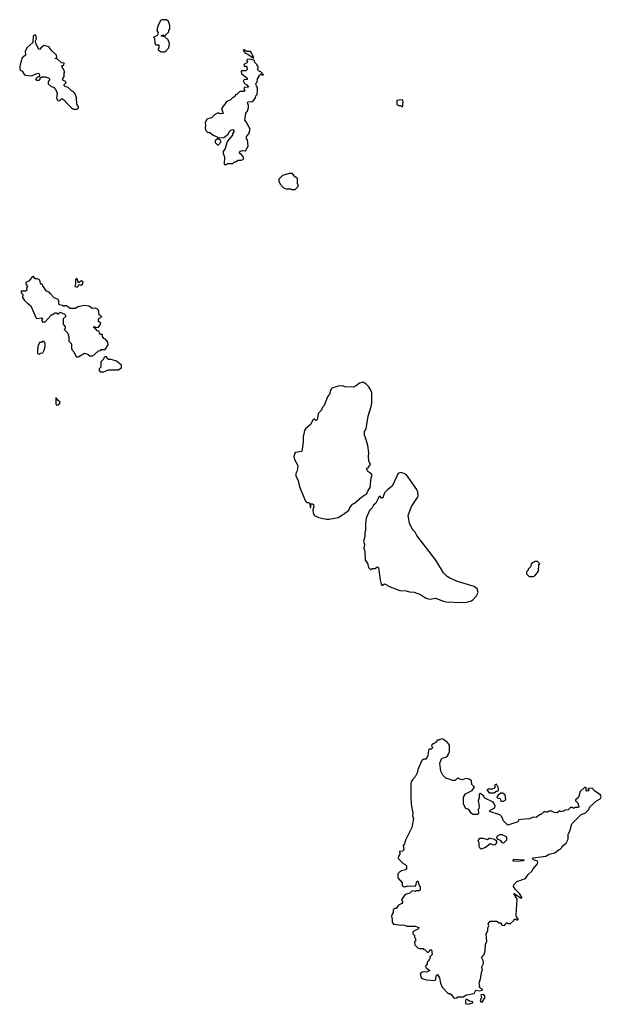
# Model space of a CAD drawing. Extents: x 1980017 to 2252640, y 74400 to 266395.
# Tile 265 of 388: x 2116732 to 2123239, y 195718 to 206730. Entities that reach past the tile are written whole.
import ezdxf

# ---------------------------------------------------------------- set-up
doc = ezdxf.new("R2010")
doc.units = 0

msp = doc.modelspace()

# ---------------------------------------------------------------- linework, layer by layer
at = {"layer": '0CON20XD'}
for points in [[(2118355, 206370), (2118365, 206380), (2118375, 206380), (2118380, 206395), (2118400, 206415), (2118408, 206465), (2118392, 206505), (2118355, 206540), (2118320, 206545), (2118320, 206555), (2118335, 206560), (2118355, 206550), (2118400, 206595), (2118400, 206615), (2118410, 206625), (2118412, 206665), (2118395, 206710), (2118375, 206730), (2118325, 206730), (2118312, 206725), (2118288, 206685), (2118273, 206647), (2118268, 206605), (2118280, 206585), (2118272, 206558), (2118265, 206550), (2118230, 206535), (2118240, 206525), (2118242, 206462), (2118255, 206450), (2118285, 206450), (2118290, 206445), (2118290, 206415), (2118280, 206405), (2118282, 206392), (2118315, 206370), (2118355, 206370)], [(2117375, 205730), (2117390, 205745), (2117390, 205755), (2117370, 205785), (2117368, 205855), (2117351, 205901), (2117335, 205922), (2117310, 205935), (2117275, 205970), (2117242, 205982), (2117230, 205995), (2117230, 206005), (2117248, 206022), (2117250, 206035), (2117221, 206051), (2117212, 206065), (2117230, 206095), (2117230, 206135), (2117238, 206145), (2117200, 206215), (2117227, 206223), (2117228, 206245), (2117198, 206248), (2117155, 206288), (2117130, 206295), (2117147, 206303), (2117142, 206335), (2117091, 206381), (2117056, 206426), (2117005, 206440), (2116975, 206422), (2116955, 206398), (2116945, 206400), (2116912, 206465), (2116910, 206495), (2116920, 206515), (2116917, 206547), (2116905, 206560), (2116892, 206558), (2116882, 206545), (2116878, 206475), (2116810, 206415), (2116794, 206376), (2116798, 206335), (2116755, 206300), (2116732, 206208), (2116733, 206185), (2116738, 206165), (2116758, 206155), (2116784, 206114), (2116795, 206108), (2116865, 206102), (2116935, 206132), (2116945, 206130), (2116952, 206115), (2116948, 206092), (2116935, 206090), (2116910, 206065), (2116925, 206052), (2116950, 206055), (2116960, 206065), (2116962, 206078), (2116975, 206090), (2117015, 206090), (2117055, 206080), (2117070, 206065), (2117050, 206035), (2117052, 206012), (2117083, 205983), (2117110, 205975), (2117136, 205946), (2117150, 205905), (2117144, 205854), (2117158, 205825), (2117178, 205822), (2117205, 205850), (2117236, 205826), (2117245, 205810), (2117310, 205745), (2117335, 205730), (2117375, 205730)], [(2119345, 206302), (2119350, 206305), (2119348, 206315), (2119313, 206373), (2119275, 206373), (2119245, 206392), (2119233, 206387), (2119254, 206354), (2119284, 206344), (2119345, 206302)], [(2119025, 205110), (2119045, 205112), (2119055, 205120), (2119115, 205120), (2119135, 205140), (2119145, 205140), (2119175, 205160), (2119215, 205160), (2119240, 205175), (2119230, 205205), (2119205, 205230), (2119195, 205230), (2119190, 205245), (2119202, 205258), (2119223, 205267), (2119260, 205265), (2119287, 205315), (2119280, 205385), (2119270, 205395), (2119270, 205425), (2119297, 205453), (2119310, 205505), (2119267, 205587), (2119250, 205605), (2119262, 205685), (2119282, 205708), (2119293, 205747), (2119292, 205772), (2119280, 205805), (2119285, 205810), (2119340, 205815), (2119370, 205855), (2119373, 205877), (2119387, 205893), (2119392, 205945), (2119392, 205972), (2119380, 205985), (2119373, 206017), (2119387, 206033), (2119393, 206067), (2119410, 206095), (2119410, 206105), (2119425, 206120), (2119435, 206120), (2119445, 206110), (2119460, 206115), (2119428, 206148), (2119415, 206150), (2119392, 206172), (2119400, 206185), (2119400, 206205), (2119390, 206215), (2119390, 206225), (2119362, 206252), (2119358, 206268), (2119348, 206278), (2119305, 206288), (2119280, 206285), (2119270, 206275), (2119280, 206265), (2119278, 206252), (2119268, 206242), (2119252, 206238), (2119240, 206225), (2119242, 206212), (2119265, 206210), (2119275, 206200), (2119277, 206173), (2119262, 206158), (2119215, 206157), (2119210, 206145), (2119215, 206130), (2119278, 206075), (2119278, 206062), (2119245, 206058), (2119233, 206045), (2119247, 206017), (2119275, 206002), (2119290, 205975), (2119245, 205970), (2119240, 205955), (2119250, 205945), (2119240, 205925), (2119193, 205927), (2119160, 205895), (2119145, 205890), (2119135, 205870), (2119125, 205860), (2119115, 205860), (2119085, 205830), (2119045, 205816), (2119026, 205784), (2118990, 205735), (2119008, 205682), (2118975, 205678), (2118953, 205687), (2118910, 205665), (2118877, 205633), (2118824, 205616), (2118808, 205575), (2118812, 205555), (2118808, 205515), (2118815, 205490), (2118835, 205470), (2118855, 205472), (2118895, 205440), (2118950, 205415), (2118948, 205402), (2118920, 205375), (2118920, 205355), (2118945, 205330), (2118955, 205332), (2118986, 205364), (2118979, 205379), (2118960, 205395), (2118962, 205408), (2119015, 205412), (2119065, 205448), (2119077, 205475), (2119095, 205493), (2119115, 205502), (2119128, 205495), (2119128, 205475), (2119112, 205455), (2119112, 205438), (2119054, 205366), (2119032, 205288), (2119010, 205255), (2119010, 205235), (2119022, 205195), (2119020, 205115), (2119025, 205110)], [(2121015, 205760), (2121020, 205765), (2121018, 205795), (2121023, 205807), (2121019, 205829), (2121005, 205833), (2120950, 205825), (2120950, 205785), (2120965, 205772), (2120992, 205772), (2121005, 205760), (2121015, 205760)], [(2119815, 204830), (2119848, 204865), (2119847, 204887), (2119840, 204895), (2119840, 204955), (2119825, 204970), (2119815, 204970), (2119785, 205010), (2119745, 205008), (2119673, 204987), (2119632, 204948), (2119630, 204925), (2119645, 204890), (2119685, 204850), (2119715, 204840), (2119765, 204840), (2119775, 204830), (2119815, 204830)], [(2117385, 202958), (2117395, 202962), (2117455, 203000), (2117495, 202990), (2117515, 202970), (2117545, 202970), (2117552, 202978), (2117565, 202980), (2117613, 203027), (2117635, 203030), (2117645, 203040), (2117688, 203042), (2117720, 203095), (2117717, 203125), (2117690, 203155), (2117672, 203165), (2117658, 203188), (2117658, 203208), (2117635, 203210), (2117623, 203223), (2117620, 203245), (2117600, 203250), (2117578, 203278), (2117562, 203285), (2117560, 203295), (2117565, 203300), (2117588, 203288), (2117615, 203290), (2117637, 203325), (2117638, 203335), (2117614, 203354), (2117612, 203375), (2117625, 203393), (2117650, 203405), (2117635, 203420), (2117620, 203425), (2117616, 203465), (2117605, 203493), (2117575, 203504), (2117545, 203500), (2117507, 203527), (2117455, 203532), (2117383, 203517), (2117355, 203500), (2117295, 203500), (2117255, 203528), (2117235, 203530), (2117225, 203522), (2117212, 203532), (2117179, 203539), (2117168, 203548), (2117170, 203585), (2117162, 203602), (2117119, 203619), (2117075, 203662), (2117063, 203683), (2117030, 203695), (2116990, 203755), (2116988, 203768), (2116975, 203770), (2116963, 203783), (2116956, 203816), (2116932, 203832), (2116905, 203830), (2116885, 203858), (2116870, 203855), (2116839, 203811), (2116801, 203789), (2116800, 203775), (2116820, 203745), (2116808, 203732), (2116812, 203705), (2116795, 203694), (2116750, 203695), (2116750, 203675), (2116768, 203655), (2116763, 203623), (2116785, 203590), (2116819, 203559), (2116855, 203530), (2116911, 203401), (2116925, 203388), (2116980, 203395), (2116990, 203385), (2116980, 203375), (2116985, 203350), (2117015, 203350), (2117084, 203426), (2117128, 203452), (2117142, 203452), (2117152, 203442), (2117165, 203440), (2117185, 203458), (2117236, 203436), (2117248, 203415), (2117220, 203385), (2117218, 203355), (2117220, 203325), (2117240, 203295), (2117240, 203275), (2117230, 203265), (2117270, 203225), (2117282, 203182), (2117282, 203135), (2117310, 203105), (2117312, 203055), (2117320, 203035), (2117337, 203017), (2117365, 202960), (2117385, 202958)], [(2117375, 203740), (2117388, 203752), (2117392, 203768), (2117415, 203762), (2117435, 203773), (2117442, 203795), (2117425, 203808), (2117388, 203788), (2117375, 203830), (2117365, 203830), (2117358, 203822), (2117358, 203775), (2117350, 203745), (2117375, 203740)], [(2116955, 202990), (2116965, 203000), (2116990, 203005), (2117007, 203033), (2117018, 203075), (2117018, 203105), (2117005, 203130), (2116985, 203130), (2116975, 203120), (2116955, 203118), (2116938, 203085), (2116930, 203045), (2116930, 202995), (2116955, 202990)], [(2117632, 202792), (2117675, 202792), (2117725, 202812), (2117835, 202812), (2117870, 202835), (2117870, 202865), (2117815, 202910), (2117755, 202930), (2117725, 202930), (2117712, 202942), (2117708, 202958), (2117685, 202960), (2117672, 202948), (2117668, 202932), (2117640, 202905), (2117640, 202845), (2117620, 202825), (2117620, 202805), (2117632, 202792)], [(2120195, 201142), (2120295, 201162), (2120355, 201198), (2120409, 201241), (2120420, 201255), (2120420, 201265), (2120460, 201315), (2120475, 201320), (2120560, 201395), (2120615, 201430), (2120629, 201465), (2120653, 201497), (2120666, 201605), (2120676, 201634), (2120660, 201655), (2120627, 201675), (2120612, 201705), (2120636, 201724), (2120657, 201755), (2120640, 201795), (2120635, 201845), (2120639, 201885), (2120626, 201966), (2120597, 202067), (2120590, 202075), (2120590, 202125), (2120608, 202155), (2120629, 202295), (2120666, 202404), (2120673, 202445), (2120670, 202555), (2120662, 202585), (2120638, 202625), (2120608, 202655), (2120575, 202676), (2120535, 202666), (2120502, 202638), (2120465, 202619), (2120375, 202624), (2120345, 202634), (2120295, 202631), (2120225, 202610), (2120208, 202582), (2120197, 202543), (2120175, 202510), (2120138, 202415), (2120120, 202395), (2120105, 202360), (2120072, 202325), (2120059, 202255), (2120045, 202249), (2120025, 202262), (2120015, 202258), (2119986, 202204), (2119928, 202155), (2119918, 202135), (2119903, 202065), (2119903, 202005), (2119890, 201900), (2119815, 201888), (2119800, 201845), (2119805, 201810), (2119842, 201745), (2119838, 201685), (2119823, 201653), (2119823, 201623), (2119848, 201575), (2119862, 201505), (2119930, 201345), (2119945, 201330), (2119965, 201330), (2119978, 201318), (2119983, 201273), (2119988, 201275), (2119990, 201315), (2120006, 201316), (2120018, 201308), (2120024, 201285), (2120010, 201245), (2120015, 201210), (2120030, 201185), (2120074, 201164), (2120164, 201144), (2120195, 201142)], [(2117145, 202420), (2117165, 202423), (2117183, 202445), (2117182, 202455), (2117158, 202475), (2117145, 202498), (2117135, 202500), (2117137, 202435), (2117145, 202420)], [(2121678, 200212), (2121735, 200214), (2121785, 200230), (2121806, 200244), (2121843, 200285), (2121862, 200325), (2121852, 200365), (2121815, 200392), (2121632, 200445), (2121545, 200482), (2121513, 200503), (2121474, 200545), (2121389, 200685), (2121175, 200962), (2121158, 200998), (2121132, 201025), (2121092, 201095), (2121078, 201185), (2121114, 201286), (2121183, 201385), (2121190, 201405), (2121186, 201446), (2121177, 201475), (2121059, 201639), (2121032, 201655), (2120994, 201666), (2120968, 201655), (2120958, 201645), (2120952, 201625), (2120898, 201512), (2120847, 201473), (2120815, 201438), (2120795, 201384), (2120785, 201377), (2120779, 201379), (2120765, 201400), (2120751, 201389), (2120718, 201322), (2120691, 201299), (2120675, 201270), (2120645, 201240), (2120608, 201155), (2120600, 201095), (2120602, 201015), (2120592, 200995), (2120592, 200948), (2120580, 200895), (2120588, 200865), (2120582, 200815), (2120592, 200785), (2120598, 200685), (2120622, 200652), (2120633, 200603), (2120655, 200580), (2120665, 200580), (2120675, 200590), (2120705, 200590), (2120735, 200610), (2120745, 200600), (2120766, 200465), (2120775, 200420), (2120785, 200402), (2120815, 200420), (2120875, 200388), (2120984, 200344), (2121055, 200343), (2121095, 200331), (2121145, 200326), (2121215, 200300), (2121272, 200265), (2121305, 200254), (2121325, 200250), (2121385, 200261), (2121475, 200226), (2121505, 200220), (2121678, 200212)], [(2122432, 200502), (2122475, 200502), (2122495, 200510), (2122537, 200563), (2122540, 200635), (2122550, 200645), (2122525, 200670), (2122495, 200670), (2122488, 200662), (2122475, 200660), (2122455, 200640), (2122450, 200615), (2122420, 200585), (2122420, 200575), (2122402, 200555), (2122403, 200533), (2122432, 200502)], [(2121595, 195788), (2121625, 195790), (2121635, 195800), (2121695, 195800), (2121730, 195825), (2121815, 195840), (2121822, 195845), (2121835, 195877), (2121875, 195870), (2121910, 195875), (2121908, 195888), (2121895, 195890), (2121873, 195913), (2121880, 195925), (2121874, 195955), (2121889, 196001), (2121903, 196087), (2121910, 196095), (2121904, 196136), (2121920, 196175), (2121919, 196209), (2121899, 196245), (2121927, 196273), (2121938, 196315), (2121944, 196386), (2121960, 196425), (2121952, 196505), (2121969, 196541), (2121968, 196572), (2121980, 196595), (2121973, 196617), (2121995, 196648), (2122065, 196648), (2122095, 196630), (2122118, 196628), (2122120, 196615), (2122132, 196602), (2122155, 196600), (2122168, 196612), (2122175, 196630), (2122185, 196630), (2122195, 196620), (2122225, 196620), (2122260, 196655), (2122265, 196670), (2122285, 196670), (2122295, 196660), (2122310, 196665), (2122310, 196675), (2122290, 196695), (2122288, 196715), (2122297, 196895), (2122260, 196955), (2122265, 196957), (2122335, 196910), (2122350, 196910), (2122350, 196915), (2122323, 196955), (2122274, 197005), (2122258, 197035), (2122260, 197055), (2122295, 197092), (2122390, 197125), (2122421, 197169), (2122462, 197205), (2122477, 197233), (2122525, 197290), (2122530, 197305), (2122525, 197318), (2122480, 197335), (2122471, 197345), (2122477, 197355), (2122620, 197375), (2122654, 197396), (2122715, 197412), (2122735, 197422), (2122765, 197450), (2122775, 197450), (2122800, 197475), (2122800, 197485), (2122845, 197520), (2122870, 197565), (2122868, 197622), (2122888, 197655), (2122910, 197735), (2123015, 197840), (2123060, 197855), (2123100, 197895), (2123110, 197925), (2123187, 197993), (2123225, 198017), (2123239, 198039), (2123229, 198059), (2123157, 198107), (2123145, 198132), (2123100, 198135), (2123090, 198125), (2123100, 198115), (2123100, 198105), (2123075, 198102), (2123070, 198105), (2123070, 198135), (2123054, 198146), (2123004, 198096), (2122985, 198030), (2122950, 198005), (2122952, 197992), (2122980, 197965), (2122980, 197945), (2122990, 197935), (2122985, 197920), (2122945, 197920), (2122935, 197910), (2122925, 197910), (2122915, 197920), (2122895, 197920), (2122867, 197893), (2122835, 197890), (2122825, 197880), (2122785, 197870), (2122775, 197880), (2122745, 197860), (2122713, 197863), (2122685, 197878), (2122653, 197877), (2122628, 197862), (2122615, 197870), (2122595, 197870), (2122565, 197840), (2122555, 197840), (2122512, 197808), (2122475, 197812), (2122435, 197792), (2122378, 197788), (2122315, 197780), (2122305, 197760), (2122195, 197720), (2122145, 197770), (2122128, 197815), (2122105, 197838), (2121990, 197875), (2121995, 197888), (2122048, 197915), (2122050, 197935), (2122038, 197968), (2122028, 197978), (2121935, 198022), (2121920, 198050), (2121885, 198077), (2121874, 198066), (2121872, 198025), (2121863, 197995), (2121872, 197935), (2121870, 197905), (2121862, 197895), (2121865, 197850), (2121855, 197842), (2121805, 197842), (2121782, 197855), (2121756, 197896), (2121725, 197908), (2121698, 197955), (2121698, 198035), (2121718, 198072), (2121795, 198110), (2121820, 198145), (2121790, 198175), (2121788, 198218), (2121760, 198235), (2121725, 198242), (2121685, 198228), (2121645, 198240), (2121635, 198250), (2121605, 198220), (2121575, 198220), (2121537, 198237), (2121500, 198245), (2121465, 198280), (2121444, 198324), (2121434, 198416), (2121455, 198470), (2121498, 198482), (2121518, 198495), (2121530, 198515), (2121540, 198545), (2121542, 198615), (2121518, 198645), (2121475, 198678), (2121455, 198688), (2121435, 198680), (2121425, 198670), (2121413, 198677), (2121400, 198665), (2121395, 198650), (2121385, 198650), (2121365, 198630), (2121355, 198630), (2121342, 198618), (2121340, 198605), (2121350, 198595), (2121350, 198585), (2121335, 198570), (2121315, 198570), (2121305, 198558), (2121299, 198495), (2121285, 198470), (2121275, 198460), (2121255, 198460), (2121230, 198445), (2121188, 198345), (2121178, 198305), (2121155, 198260), (2121125, 198230), (2121112, 198205), (2121108, 198185), (2121108, 198035), (2121113, 197957), (2121132, 197855), (2121128, 197825), (2121138, 197795), (2121118, 197695), (2121048, 197552), (2121037, 197513), (2121022, 197495), (2121028, 197445), (2121015, 197432), (2120980, 197425), (2120980, 197415), (2120990, 197405), (2120970, 197375), (2120968, 197355), (2120975, 197340), (2121022, 197292), (2121040, 197285), (2121060, 197265), (2121060, 197235), (2121048, 197222), (2121005, 197210), (2120980, 197195), (2120962, 197175), (2120963, 197133), (2121010, 197075), (2121010, 197045), (2121035, 197032), (2121075, 197042), (2121155, 197040), (2121168, 197052), (2121170, 197085), (2121185, 197098), (2121197, 197057), (2121213, 197033), (2121213, 197005), (2121205, 196988), (2121165, 196988), (2121155, 196980), (2121123, 196987), (2121098, 196962), (2121044, 196946), (2121007, 196895), (2121004, 196884), (2121018, 196865), (2121008, 196845), (2120970, 196825), (2120945, 196790), (2120925, 196790), (2120910, 196775), (2120910, 196745), (2120898, 196725), (2120890, 196705), (2120900, 196665), (2120898, 196635), (2120915, 196612), (2121005, 196602), (2121025, 196608), (2121065, 196593), (2121155, 196591), (2121196, 196576), (2121195, 196560), (2121140, 196535), (2121130, 196525), (2121130, 196505), (2121148, 196488), (2121150, 196465), (2121160, 196455), (2121160, 196425), (2121150, 196415), (2121152, 196382), (2121185, 196350), (2121205, 196342), (2121245, 196340), (2121252, 196332), (2121268, 196328), (2121295, 196300), (2121305, 196300), (2121318, 196312), (2121322, 196328), (2121338, 196325), (2121346, 196274), (2121322, 196248), (2121320, 196225), (2121310, 196215), (2121308, 196202), (2121292, 196188), (2121290, 196165), (2121272, 196145), (2121275, 196130), (2121320, 196095), (2121283, 196077), (2121245, 196081), (2121225, 196073), (2121212, 196055), (2121225, 196018), (2121245, 196003), (2121285, 195990), (2121375, 195982), (2121388, 195995), (2121392, 196035), (2121405, 196050), (2121428, 196015), (2121440, 195955), (2121460, 195910), (2121525, 195840), (2121545, 195840), (2121559, 195829), (2121585, 195792), (2121595, 195788)], [(2122035, 198082), (2122065, 198100), (2122090, 198105), (2122090, 198135), (2122065, 198180), (2122043, 198167), (2122050, 198145), (2122038, 198132), (2122018, 198122), (2121975, 198122), (2121960, 198115), (2121983, 198083), (2122035, 198082)], [(2122145, 197990), (2122170, 198005), (2122162, 198062), (2122135, 198080), (2122115, 198080), (2122085, 198058), (2122070, 198035), (2122083, 198023), (2122108, 198018), (2122115, 197990), (2122145, 197990)], [(2121895, 197453), (2121885, 197460), (2121873, 197483), (2121872, 197522), (2121862, 197545), (2121880, 197575), (2121915, 197577), (2121965, 197560), (2121984, 197576), (2121995, 197576), (2122044, 197564), (2122067, 197547), (2122067, 197523), (2122049, 197501), (2122035, 197498), (2121995, 197514), (2121945, 197472), (2121895, 197453)], [(2122145, 197520), (2122135, 197522), (2122111, 197551), (2122078, 197565), (2122070, 197585), (2122077, 197603), (2122105, 197618), (2122125, 197618), (2122173, 197593), (2122180, 197575), (2122177, 197555), (2122145, 197520)], [(2122295, 197314), (2122255, 197318), (2122250, 197325), (2122254, 197335), (2122265, 197339), (2122373, 197335), (2122373, 197325), (2122365, 197321), (2122295, 197314)], [(2121905, 195743), (2121938, 195795), (2121932, 195815), (2121915, 195828), (2121892, 195825), (2121897, 195795), (2121883, 195755), (2121890, 195745), (2121905, 195743)], [(2121745, 195718), (2121765, 195722), (2121800, 195735), (2121800, 195745), (2121765, 195752), (2121735, 195772), (2121725, 195770), (2121718, 195755), (2121720, 195725), (2121745, 195718)]]:
    msp.add_lwpolyline(points, dxfattribs=at)

doc.saveas('drawing.dxf')
